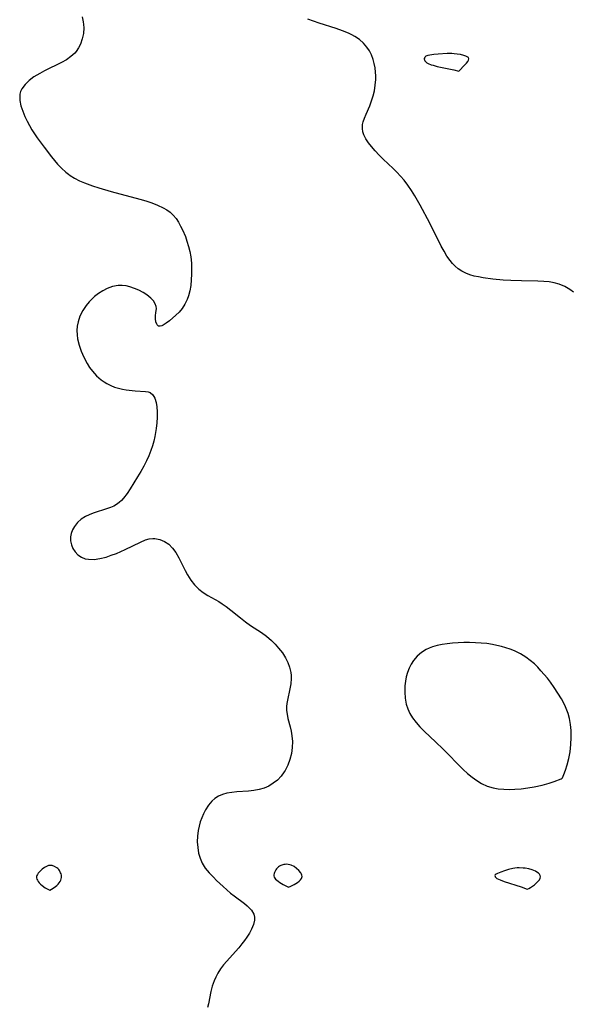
# Model space of a CAD drawing. Header units: metres. Extents: x 1073367 to 1082519, y 1569854 to 1574957.
# Tile 326 of 656: x 1076770 to 1076932, y 1572816 to 1573105. Entities that reach past the tile are written whole.
import ezdxf

# ---------------------------------------------------------------- set-up
doc = ezdxf.new("R2010")
doc.units = ezdxf.units.M
doc.layers.add('CGG_CurvaNivelLidar_v1', color=253, linetype='Continuous', lineweight=30)

msp = doc.modelspace()

# ---------------------------------------------------------------- linework, layer by layer
at = {"layer": 'CGG_CurvaNivelLidar_v1'}
for p, q in [((1076788.0289, 1573105.5567, 69), (1076788.3141, 1573104.1367, 69)), ((1076855.8285, 1573104.3074, 69), (1076854.2067, 1573104.9151, 69)), ((1076857.4836, 1573103.7505, 69), (1076855.8285, 1573104.3074, 69)), ((1076788.3141, 1573104.1367, 69), (1076788.4193, 1573103.2698, 69)), ((1076788.4586, 1573102.3403, 69), (1076788.355, 1573100.6879, 69)), ((1076788.4193, 1573103.2698, 69), (1076788.4586, 1573102.3403, 69)), ((1076862.5111, 1573102.1565, 69), (1076857.4836, 1573103.7505, 69)), ((1076864.3535, 1573101.4959, 69), (1076862.5111, 1573102.1565, 69)), ((1076866.1292, 1573100.7523, 69), (1076864.3535, 1573101.4959, 69)), ((1076788.0446, 1573099.0795, 69), (1076787.5287, 1573097.5474, 69)), ((1076788.355, 1573100.6879, 69), (1076788.0446, 1573099.0795, 69)), ((1076867.0754, 1573100.2884, 69), (1076866.1292, 1573100.7523, 69)), ((1076867.9829, 1573099.7788, 69), (1076867.0754, 1573100.2884, 69)), ((1076869.304, 1573098.8793, 69), (1076867.9829, 1573099.7788, 69)), ((1076870.4939, 1573097.853, 69), (1076869.304, 1573098.8793, 69)), ((1076786.976, 1573096.4326, 69), (1076786.2763, 1573095.4087, 69)), ((1076787.5287, 1573097.5474, 69), (1076786.976, 1573096.4326, 69)), ((1076871.5272, 1573096.6981, 69), (1076870.4939, 1573097.853, 69)), ((1076872.2819, 1573095.5797, 69), (1076871.5272, 1573096.6981, 69)), ((1076872.8977, 1573094.3756, 69), (1076872.2819, 1573095.5797, 69)), ((1076783.3819, 1573093.0073, 69), (1076781.9191, 1573092.1836, 69)), ((1076784.7233, 1573093.9184, 69), (1076783.3819, 1573093.0073, 69)), ((1076785.8876, 1573094.9611, 69), (1076784.7233, 1573093.9184, 69)), ((1076786.2763, 1573095.4087, 69), (1076785.8876, 1573094.9611, 69)), ((1076873.3757, 1573093.1016, 69), (1076872.8977, 1573094.3756, 69)), ((1076873.6922, 1573091.8877, 69), (1076873.3757, 1573093.1016, 69)), ((1076888.362, 1573093.3646, 69), (1076888.3485, 1573093.1603, 69)), ((1076888.3485, 1573093.1603, 69), (1076888.3844, 1573092.9526, 69)), ((1076888.4832, 1573093.6677, 69), (1076888.362, 1573093.3646, 69)), ((1076888.3844, 1573092.9526, 69), (1076888.5326, 1573092.6432, 69)), ((1076888.6393, 1573093.8537, 69), (1076888.4832, 1573093.6677, 69)), ((1076888.5326, 1573092.6432, 69), (1076888.7808, 1573092.3561, 69)), ((1076888.8465, 1573094.0068, 69), (1076888.6393, 1573093.8537, 69)), ((1076889.1118, 1573094.1282, 69), (1076888.8465, 1573094.0068, 69)), ((1076889.419, 1573094.2216, 69), (1076889.1118, 1573094.1282, 69)), ((1076889.9351, 1573094.3337, 69), (1076889.419, 1573094.2216, 69)), ((1076891.1145, 1573094.5023, 69), (1076889.9351, 1573094.3337, 69)), ((1076892.4008, 1573094.6271, 69), (1076891.1145, 1573094.5023, 69)), ((1076895.0792, 1573094.7882, 69), (1076892.4008, 1573094.6271, 69)), ((1076896.4204, 1573094.7971, 69), (1076895.0792, 1573094.7882, 69)), ((1076897.0831, 1573094.7657, 69), (1076896.4204, 1573094.7971, 69)), ((1076898.0389, 1573094.6604, 69), (1076897.0831, 1573094.7657, 69)), ((1076898.9475, 1573094.5007, 69), (1076898.0389, 1573094.6604, 69)), ((1076899.9613, 1573094.2453, 69), (1076898.9475, 1573094.5007, 69)), ((1076900.4955, 1573094.0627, 69), (1076899.9613, 1573094.2453, 69)), ((1076900.9564, 1573093.8561, 69), (1076900.4955, 1573094.0627, 69)), ((1076901.3008, 1573093.6073, 69), (1076900.9564, 1573093.8561, 69)), ((1076901.0836, 1573092.4267, 69), (1076901.3428, 1573092.8704, 69)), ((1076901.436, 1573093.2585, 69), (1076901.3008, 1573093.6073, 69)), ((1076901.3428, 1573092.8704, 69), (1076901.436, 1573093.2585, 69)), ((1076777.0096, 1573089.7562, 69), (1076775.5715, 1573088.988, 69)), ((1076781.9191, 1573092.1836, 69), (1076777.0096, 1573089.7562, 69)), ((1076873.9098, 1573090.6386, 69), (1076873.6922, 1573091.8877, 69)), ((1076874.0449, 1573089.3657, 69), (1076873.9098, 1573090.6386, 69)), ((1076888.7808, 1573092.3561, 69), (1076889.0967, 1573092.1142, 69)), ((1076889.0967, 1573092.1142, 69), (1076889.4745, 1573091.9005, 69)), ((1076889.4745, 1573091.9005, 69), (1076890.3623, 1573091.5398, 69)), ((1076890.3623, 1573091.5398, 69), (1076890.9291, 1573091.364, 69)), ((1076890.9291, 1573091.364, 69), (1076892.1695, 1573091.0518, 69)), ((1076892.1695, 1573091.0518, 69), (1076896.978, 1573090.0344, 69)), ((1076896.978, 1573090.0344, 69), (1076898.5, 1573089.667, 69)), ((1076898.5, 1573089.667, 69), (1076900.2647, 1573091.4594, 69)), ((1076900.2647, 1573091.4594, 69), (1076900.7082, 1573091.949, 69)), ((1076900.7082, 1573091.949, 69), (1076901.0836, 1573092.4267, 69)), ((1076772.47, 1573086.8998, 69), (1076771.2705, 1573085.7384, 69)), ((1076773.8803, 1573087.9573, 69), (1076772.47, 1573086.8998, 69)), ((1076775.5715, 1573088.988, 69), (1076773.8803, 1573087.9573, 69)), ((1076873.9891, 1573085.5358, 69), (1076874.1044, 1573087.2174, 69)), ((1076874.1018, 1573088.2942, 69), (1076874.0449, 1573089.3657, 69)), ((1076874.1044, 1573087.2174, 69), (1076874.1018, 1573088.2942, 69)), ((1076770.3515, 1573084.4678, 69), (1076769.9681, 1573083.6366, 69)), ((1076771.2705, 1573085.7384, 69), (1076770.3515, 1573084.4678, 69)), ((1076873.7316, 1573083.8702, 69), (1076873.9891, 1573085.5358, 69)), ((1076769.7741, 1573082.9364, 69), (1076769.6864, 1573082.242, 69)), ((1076769.6864, 1573082.242, 69), (1076769.7328, 1573081.0143, 69)), ((1076769.9681, 1573083.6366, 69), (1076769.7741, 1573082.9364, 69)), ((1076872.9155, 1573080.9016, 69), (1076873.3729, 1573082.3649, 69)), ((1076873.3729, 1573082.3649, 69), (1076873.7316, 1573083.8702, 69)), ((1076769.7328, 1573081.0143, 69), (1076770.0445, 1573079.4975, 69)), ((1076770.0445, 1573079.4975, 69), (1076770.5626, 1573077.938, 69)), ((1076871.2798, 1573077.0625, 69), (1076872.3766, 1573079.494, 69)), ((1076872.3766, 1573079.494, 69), (1076872.9155, 1573080.9016, 69)), ((1076770.5626, 1573077.938, 69), (1076771.2282, 1573076.3486, 69)), ((1076771.2282, 1573076.3486, 69), (1076771.8683, 1573075.006, 69)), ((1076870.4135, 1573074.7438, 69), (1076870.7879, 1573075.8963, 69)), ((1076870.7879, 1573075.8963, 69), (1076871.2798, 1573077.0625, 69)), ((1076771.8683, 1573075.006, 69), (1076772.5784, 1573073.6637, 69)), ((1076772.5784, 1573073.6637, 69), (1076773.2723, 1573072.4735, 69)), ((1076773.2723, 1573072.4735, 69), (1076774.0139, 1573071.2959, 69)), ((1076870.211, 1573073.3654, 69), (1076870.2633, 1573073.9895, 69)), ((1076870.2209, 1573072.7958, 69), (1076870.211, 1573073.3654, 69)), ((1076870.3504, 1573071.9006, 69), (1076870.2209, 1573072.7958, 69)), ((1076870.2633, 1573073.9895, 69), (1076870.4135, 1573074.7438, 69)), ((1076774.0139, 1573071.2959, 69), (1076774.7953, 1573070.1328, 69)), ((1076774.7953, 1573070.1328, 69), (1076776.8224, 1573067.356, 69)), ((1076870.6142, 1573071.0226, 69), (1076870.3504, 1573071.9006, 69)), ((1076871.1906, 1573069.8326, 69), (1076870.6142, 1573071.0226, 69)), ((1076871.956, 1573068.6755, 69), (1076871.1906, 1573069.8326, 69)), ((1076776.8224, 1573067.356, 69), (1076779.0487, 1573064.4831, 69)), ((1076872.8551, 1573067.5328, 69), (1076871.956, 1573068.6755, 69)), ((1076873.9376, 1573066.2888, 69), (1076872.8551, 1573067.5328, 69)), ((1076779.0487, 1573064.4831, 69), (1076780.8156, 1573062.3736, 69)), ((1076875.1008, 1573065.0504, 69), (1076873.9376, 1573066.2888, 69)), ((1076876.329, 1573063.8276, 69), (1076875.1008, 1573065.0504, 69)), ((1076879.1974, 1573061.0989, 69), (1076876.329, 1573063.8276, 69)), ((1076780.8156, 1573062.3736, 69), (1076781.964, 1573061.1632, 69)), ((1076781.964, 1573061.1632, 69), (1076783.1745, 1573060.0498, 69)), ((1076880.2989, 1573059.9851, 69), (1076879.1974, 1573061.0989, 69)), ((1076783.1745, 1573060.0498, 69), (1076783.966, 1573059.4218, 69)), ((1076783.966, 1573059.4218, 69), (1076784.4587, 1573059.074, 69)), ((1076784.4587, 1573059.074, 69), (1076785.8063, 1573058.2482, 69)), ((1076785.8063, 1573058.2482, 69), (1076787.2318, 1573057.5205, 69)), ((1076881.3703, 1573058.8347, 69), (1076880.2989, 1573059.9851, 69)), ((1076882.4001, 1573057.6427, 69), (1076881.3703, 1573058.8347, 69)), ((1076787.2318, 1573057.5205, 69), (1076788.7193, 1573056.8769, 69)), ((1076788.7193, 1573056.8769, 69), (1076791.0792, 1573056.023, 69)), ((1076791.0792, 1573056.023, 69), (1076792.8781, 1573055.4445, 69)), ((1076792.8781, 1573055.4445, 69), (1076796.5415, 1573054.3729, 69)), ((1076883.5349, 1573056.1952, 69), (1076882.4001, 1573057.6427, 69)), ((1076884.5998, 1573054.6913, 69), (1076883.5349, 1573056.1952, 69)), ((1076796.5415, 1573054.3729, 69), (1076804.9273, 1573052.1315, 69)), ((1076885.5955, 1573053.1374, 69), (1076884.5998, 1573054.6913, 69)), ((1076887.1889, 1573050.348, 69), (1076885.5955, 1573053.1374, 69)), ((1076804.9273, 1573052.1315, 69), (1076806.6778, 1573051.6133, 69)), ((1076806.6778, 1573051.6133, 69), (1076808.4007, 1573051.0435, 69)), ((1076808.4007, 1573051.0435, 69), (1076810.1319, 1573050.3691, 69)), ((1076810.1319, 1573050.3691, 69), (1076811.758, 1573049.6059, 69)), ((1076811.758, 1573049.6059, 69), (1076812.8529, 1573048.983, 69)), ((1076889.9883, 1573045.0997, 69), (1076887.1889, 1573050.348, 69)), ((1076812.8529, 1573048.983, 69), (1076813.8513, 1573048.2624, 69)), ((1076813.8513, 1573048.2624, 69), (1076814.7479, 1573047.3962, 69)), ((1076814.7479, 1573047.3962, 69), (1076815.5458, 1573046.4108, 69)), ((1076815.5458, 1573046.4108, 69), (1076816.2688, 1573045.3324, 69)), ((1076816.2688, 1573045.3324, 69), (1076816.8996, 1573044.2433, 69)), ((1076816.8996, 1573044.2433, 69), (1076817.4746, 1573043.0977, 69)), ((1076893.3405, 1573038.3574, 69), (1076889.9883, 1573045.0997, 69)), ((1076817.4746, 1573043.0977, 69), (1076818.2754, 1573041.1537, 69)), ((1076818.2754, 1573041.1537, 69), (1076818.7519, 1573039.7665, 69)), ((1076818.7519, 1573039.7665, 69), (1076819.1939, 1573038.2838, 69)), ((1076819.1939, 1573038.2838, 69), (1076819.5658, 1573036.7747, 69)), ((1076894.141, 1573036.8634, 69), (1076893.3405, 1573038.3574, 69)), ((1076819.5658, 1573036.7747, 69), (1076819.847, 1573035.2426, 69)), ((1076819.847, 1573035.2426, 69), (1076820.0485, 1573033.3107, 69)), ((1076894.9874, 1573035.4318, 69), (1076894.141, 1573036.8634, 69)), ((1076895.9075, 1573034.0909, 69), (1076894.9874, 1573035.4318, 69)), ((1076820.0485, 1573033.3107, 69), (1076820.1123, 1573031.7649, 69)), ((1076896.6033, 1573033.2348, 69), (1076895.9075, 1573034.0909, 69)), ((1076897.3594, 1573032.4512, 69), (1076896.6033, 1573033.2348, 69)), ((1076898.3183, 1573031.6516, 69), (1076897.3594, 1573032.4512, 69)), ((1076820.1036, 1573030.1042, 69), (1076820.016, 1573028.4568, 69)), ((1076820.1123, 1573031.7649, 69), (1076820.1036, 1573030.1042, 69)), ((1076899.365, 1573030.9737, 69), (1076898.3183, 1573031.6516, 69)), ((1076900.5203, 1573030.4092, 69), (1076899.365, 1573030.9737, 69)), ((1076901.7456, 1573029.9556, 69), (1076900.5203, 1573030.4092, 69)), ((1076903.0264, 1573029.5905, 69), (1076901.7456, 1573029.9556, 69)), ((1076904.2553, 1573029.3142, 69), (1076903.0264, 1573029.5905, 69)), ((1076905.6311, 1573029.0655, 69), (1076904.2553, 1573029.3142, 69)), ((1076796.921, 1573026.5486, 69), (1076795.3065, 1573025.9393, 69)), ((1076798.577, 1573026.8513, 69), (1076796.921, 1573026.5486, 69)), ((1076799.7255, 1573026.8534, 69), (1076798.577, 1573026.8513, 69)), ((1076800.8724, 1573026.7075, 69), (1076799.7255, 1573026.8534, 69)), ((1076802.0074, 1573026.4401, 69), (1076800.8724, 1573026.7075, 69)), ((1076803.3674, 1573025.9791, 69), (1076802.0074, 1573026.4401, 69)), ((1076819.842, 1573026.8371, 69), (1076819.5675, 1573025.2615, 69)), ((1076820.016, 1573028.4568, 69), (1076819.842, 1573026.8371, 69)), ((1076908.4553, 1573028.6882, 69), (1076905.6311, 1573029.0655, 69)), ((1076911.4875, 1573028.4143, 69), (1076908.4553, 1573028.6882, 69)), ((1076913.7456, 1573028.288, 69), (1076911.4875, 1573028.4143, 69)), ((1076916.9011, 1573028.1848, 69), (1076913.7456, 1573028.288, 69)), ((1076921.6834, 1573028.0898, 69), (1076916.9011, 1573028.1848, 69)), ((1076923.4392, 1573028.0038, 69), (1076921.6834, 1573028.0898, 69)), ((1076924.9838, 1573027.856, 69), (1076923.4392, 1573028.0038, 69)), ((1076926.4823, 1573027.6103, 69), (1076924.9838, 1573027.856, 69)), ((1076927.9198, 1573027.232, 69), (1076926.4823, 1573027.6103, 69)), ((1076929.5401, 1573026.5632, 69), (1076927.9198, 1573027.232, 69)), ((1076931.0277, 1573025.6667, 69), (1076929.5401, 1573026.5632, 69)), ((1076791.6613, 1573023.5395, 69), (1076790.8261, 1573022.7991, 69)), ((1076792.8267, 1573024.4506, 69), (1076791.6613, 1573023.5395, 69)), ((1076794.0434, 1573025.2601, 69), (1076792.8267, 1573024.4506, 69)), ((1076795.3065, 1573025.9393, 69), (1076794.0434, 1573025.2601, 69)), ((1076804.673, 1573025.4051, 69), (1076803.3674, 1573025.9791, 69)), ((1076805.9008, 1573024.7475, 69), (1076804.673, 1573025.4051, 69)), ((1076807.0221, 1573024.0295, 69), (1076805.9008, 1573024.7475, 69)), ((1076807.5803, 1573023.6161, 69), (1076807.0221, 1573024.0295, 69)), ((1076808.1914, 1573023.092, 69), (1076807.5803, 1573023.6161, 69)), ((1076819.1854, 1573023.7894, 69), (1076818.8196, 1573022.7487, 69)), ((1076819.5675, 1573025.2615, 69), (1076819.1854, 1573023.7894, 69)), ((1076932.094, 1573024.8078, 69), (1076931.0277, 1573025.6667, 69)), ((1076789.1415, 1573020.9323, 69), (1076788.1591, 1573019.4384, 69)), ((1076790.0392, 1573022.007, 69), (1076789.1415, 1573020.9323, 69)), ((1076790.8261, 1573022.7991, 69), (1076790.0392, 1573022.007, 69)), ((1076808.9313, 1573022.2769, 69), (1076808.1914, 1573023.092, 69)), ((1076809.4571, 1573021.4566, 69), (1076808.9313, 1573022.2769, 69)), ((1076809.7435, 1573020.6844, 69), (1076809.4571, 1573021.4566, 69)), ((1076809.7886, 1573020.066, 69), (1076809.7435, 1573020.6844, 69)), ((1076818.1432, 1573021.3041, 69), (1076817.309, 1573020.0199, 69)), ((1076818.8196, 1573022.7487, 69), (1076818.1432, 1573021.3041, 69)), ((1076787.3746, 1573017.8387, 69), (1076786.8137, 1573016.1581, 69)), ((1076788.1591, 1573019.4384, 69), (1076787.3746, 1573017.8387, 69)), ((1076809.5033, 1573017.9684, 69), (1076809.5921, 1573018.8341, 69)), ((1076809.506, 1573017.0547, 69), (1076809.5033, 1573017.9684, 69)), ((1076809.5921, 1573018.8341, 69), (1076809.7886, 1573020.066, 69)), ((1076815.5027, 1573018.1586, 69), (1076813.5796, 1573016.4935, 69)), ((1076816.4391, 1573019.034, 69), (1076815.5027, 1573018.1586, 69)), ((1076817.309, 1573020.0199, 69), (1076816.4391, 1573019.034, 69)), ((1076786.5657, 1573014.8833, 69), (1076786.465, 1573013.5872, 69)), ((1076786.8137, 1573016.1581, 69), (1076786.5657, 1573014.8833, 69)), ((1076809.6237, 1573016.1863, 69), (1076809.506, 1573017.0547, 69)), ((1076809.8853, 1573015.4622, 69), (1076809.6237, 1573016.1863, 69)), ((1076809.9968, 1573015.289, 69), (1076809.8853, 1573015.4622, 69)), ((1076810.4411, 1573014.9324, 69), (1076809.9968, 1573015.289, 69)), ((1076810.929, 1573014.8774, 69), (1076810.4411, 1573014.9324, 69)), ((1076811.3514, 1573014.9747, 69), (1076810.929, 1573014.8774, 69)), ((1076811.8063, 1573015.1765, 69), (1076811.3514, 1573014.9747, 69)), ((1076812.6615, 1573015.7418, 69), (1076811.8063, 1573015.1765, 69)), ((1076813.5796, 1573016.4935, 69), (1076812.6615, 1573015.7418, 69)), ((1076786.465, 1573013.5872, 69), (1076786.508, 1573012.3587, 69)), ((1076786.508, 1573012.3587, 69), (1076786.6717, 1573011.1295, 69)), ((1076786.6717, 1573011.1295, 69), (1076787.1022, 1573009.3274, 69)), ((1076787.1022, 1573009.3274, 69), (1076787.7134, 1573007.5535, 69)), ((1076787.7134, 1573007.5535, 69), (1076788.4688, 1573005.8234, 69)), ((1076788.4688, 1573005.8234, 69), (1076789.4731, 1573003.9479, 69)), ((1076789.4731, 1573003.9479, 69), (1076790.2097, 1573002.8077, 69)), ((1076790.2097, 1573002.8077, 69), (1076791.0164, 1573001.7277, 69)), ((1076791.0164, 1573001.7277, 69), (1076792.2392, 1573000.3507, 69)), ((1076792.2392, 1573000.3507, 69), (1076793.5966, 1572999.1506, 69)), ((1076793.5966, 1572999.1506, 69), (1076794.4177, 1572998.5765, 69)), ((1076794.4177, 1572998.5765, 69), (1076795.2772, 1572998.0672, 69)), ((1076795.2772, 1572998.0672, 69), (1076796.3896, 1572997.5147, 69)), ((1076796.3896, 1572997.5147, 69), (1076797.5345, 1572997.0559, 69)), ((1076797.5345, 1572997.0559, 69), (1076798.7011, 1572996.6975, 69)), ((1076798.7011, 1572996.6975, 69), (1076799.8327, 1572996.4493, 69)), ((1076799.8327, 1572996.4493, 69), (1076800.9622, 1572996.2661, 69)), ((1076800.9622, 1572996.2661, 69), (1076803.5165, 1572995.9619, 69)), ((1076803.5165, 1572995.9619, 69), (1076806.599, 1572995.7508, 69)), ((1076806.599, 1572995.7508, 69), (1076807.333, 1572995.6525, 69)), ((1076807.333, 1572995.6525, 69), (1076807.9777, 1572995.4206, 69)), ((1076807.9777, 1572995.4206, 69), (1076808.7453, 1572994.7561, 69)), ((1076808.7453, 1572994.7561, 69), (1076809.324, 1572993.7457, 69)), ((1076809.324, 1572993.7457, 69), (1076809.6925, 1572992.4898, 69)), ((1076809.6925, 1572992.4898, 69), (1076809.8845, 1572991.2615, 69)), ((1076809.8845, 1572991.2615, 69), (1076809.9864, 1572989.7892, 69)), ((1076809.9864, 1572989.7892, 69), (1076809.9899, 1572988.2231, 69)), ((1076809.9056, 1572986.5932, 69), (1076809.736, 1572984.9238, 69)), ((1076809.9899, 1572988.2231, 69), (1076809.9056, 1572986.5932, 69)), ((1076809.5557, 1572983.6997, 69), (1076809.3446, 1572982.593, 69)), ((1076809.736, 1572984.9238, 69), (1076809.5557, 1572983.6997, 69)), ((1076809.0156, 1572981.2067, 69), (1076808.6191, 1572979.8295, 69)), ((1076809.3446, 1572982.593, 69), (1076809.0156, 1572981.2067, 69)), ((1076808.1564, 1572978.4683, 69), (1076807.5354, 1572976.9083, 69)), ((1076808.6191, 1572979.8295, 69), (1076808.1564, 1572978.4683, 69)), ((1076806.8437, 1572975.3803, 69), (1076806.0766, 1572973.857, 69)), ((1076807.5354, 1572976.9083, 69), (1076806.8437, 1572975.3803, 69)), ((1076805.188, 1572972.2848, 69), (1076804.2609, 1572970.755, 69)), ((1076806.0766, 1572973.857, 69), (1076805.188, 1572972.2848, 69)), ((1076804.2609, 1572970.755, 69), (1076802.1088, 1572967.231, 69)), ((1076801.1655, 1572965.7995, 69), (1076800.1681, 1572964.4873, 69)), ((1076802.1088, 1572967.231, 69), (1076801.1655, 1572965.7995, 69)), ((1076798.861, 1572963.1665, 69), (1076798.0905, 1572962.6168, 69)), ((1076799.5406, 1572963.7897, 69), (1076798.861, 1572963.1665, 69)), ((1076800.1681, 1572964.4873, 69), (1076799.5406, 1572963.7897, 69)), ((1076791.2426, 1572960.0414, 69), (1076790.097, 1572959.6032, 69)), ((1076795.4215, 1572961.4087, 69), (1076791.2426, 1572960.0414, 69)), ((1076796.358, 1572961.7561, 69), (1076795.4215, 1572961.4087, 69)), ((1076797.2536, 1572962.1517, 69), (1076796.358, 1572961.7561, 69)), ((1076798.0905, 1572962.6168, 69), (1076797.2536, 1572962.1517, 69)), ((1076786.6404, 1572957.2957, 69), (1076785.7426, 1572956.1759, 69)), ((1076787.7425, 1572958.2734, 69), (1076786.6404, 1572957.2957, 69)), ((1076789.0091, 1572959.0877, 69), (1076787.7425, 1572958.2734, 69)), ((1076790.097, 1572959.6032, 69), (1076789.0091, 1572959.0877, 69)), ((1076784.8302, 1572954.1563, 69), (1076784.634, 1572953.0897, 69)), ((1076785.203, 1572955.1934, 69), (1076784.8302, 1572954.1563, 69)), ((1076785.7426, 1572956.1759, 69), (1076785.203, 1572955.1934, 69)), ((1076784.634, 1572953.0897, 69), (1076784.6339, 1572951.9223, 69)), ((1076784.6339, 1572951.9223, 69), (1076784.847, 1572950.7857, 69)), ((1076800.6062, 1572949.3871, 69), (1076805.0869, 1572951.589, 69)), ((1076805.0869, 1572951.589, 69), (1076806.6201, 1572952.221, 69)), ((1076806.6201, 1572952.221, 69), (1076807.6701, 1572952.5156, 69)), ((1076807.6701, 1572952.5156, 69), (1076808.7437, 1572952.6334, 69)), ((1076808.7437, 1572952.6334, 69), (1076809.372, 1572952.6179, 69)), ((1076809.372, 1572952.6179, 69), (1076810.8104, 1572952.3659, 69)), ((1076810.8104, 1572952.3659, 69), (1076812.18, 1572951.8179, 69)), ((1076812.18, 1572951.8179, 69), (1076813.4372, 1572950.9678, 69)), ((1076784.847, 1572950.7857, 69), (1076785.2666, 1572949.7187, 69)), ((1076785.2666, 1572949.7187, 69), (1076785.9229, 1572948.7159, 69)), ((1076785.9229, 1572948.7159, 69), (1076786.7676, 1572947.8602, 69)), ((1076798.0658, 1572948.2925, 69), (1076800.6062, 1572949.3871, 69)), ((1076813.4372, 1572950.9678, 69), (1076814.542, 1572949.8552, 69)), ((1076814.542, 1572949.8552, 69), (1076815.4876, 1572948.5118, 69)), ((1076815.4876, 1572948.5118, 69), (1076816.3224, 1572947.0162, 69)), ((1076786.7676, 1572947.8602, 69), (1076787.7689, 1572947.1834, 69)), ((1076787.7689, 1572947.1834, 69), (1076788.9054, 1572946.7275, 69)), ((1076788.9054, 1572946.7275, 69), (1076789.8828, 1572946.5485, 69)), ((1076789.8828, 1572946.5485, 69), (1076791.5116, 1572946.5397, 69)), ((1076791.5116, 1572946.5397, 69), (1076793.2335, 1572946.7861, 69)), ((1076793.2335, 1572946.7861, 69), (1076795.0083, 1572947.2262, 69)), ((1076795.0083, 1572947.2262, 69), (1076796.5372, 1572947.7189, 69)), ((1076796.5372, 1572947.7189, 69), (1076798.0658, 1572948.2925, 69)), ((1076816.3224, 1572947.0162, 69), (1076818.2134, 1572943.3003, 69)), ((1076818.2134, 1572943.3003, 69), (1076818.937, 1572942.0102, 69)), ((1076818.937, 1572942.0102, 69), (1076819.9047, 1572940.4747, 69)), ((1076819.9047, 1572940.4747, 69), (1076820.9762, 1572939.0565, 69)), ((1076820.9762, 1572939.0565, 69), (1076822.1897, 1572937.8118, 69)), ((1076822.1897, 1572937.8118, 69), (1076823.4817, 1572936.8363, 69)), ((1076823.4817, 1572936.8363, 69), (1076824.8826, 1572935.9829, 69)), ((1076824.8826, 1572935.9829, 69), (1076828.1305, 1572934.1344, 69)), ((1076828.1305, 1572934.1344, 69), (1076829.0899, 1572933.5306, 69)), ((1076829.0899, 1572933.5306, 69), (1076830.2288, 1572932.7294, 69)), ((1076830.2288, 1572932.7294, 69), (1076831.6288, 1572931.6429, 69)), ((1076831.6288, 1572931.6429, 69), (1076834.4302, 1572929.3759, 69)), ((1076834.4302, 1572929.3759, 69), (1076835.8963, 1572928.2625, 69)), ((1076835.8963, 1572928.2625, 69), (1076837.3957, 1572927.1907, 69)), ((1076837.3957, 1572927.1907, 69), (1076840.5677, 1572925.0684, 69)), ((1076840.5677, 1572925.0684, 69), (1076842.0727, 1572923.975, 69)), ((1076842.0727, 1572923.975, 69), (1076843.4938, 1572922.7839, 69)), ((1076843.4938, 1572922.7839, 69), (1076844.6031, 1572921.6967, 69)), ((1076844.6031, 1572921.6967, 69), (1076845.6312, 1572920.5454, 69)), ((1076845.6312, 1572920.5454, 69), (1076846.7255, 1572919.1346, 69)), ((1076888.9382, 1572920.1325, 69.5), (1076887.5151, 1572919.2528, 69.5)), ((1076889.8101, 1572920.5331, 69.5), (1076888.9382, 1572920.1325, 69.5)), ((1076890.7219, 1572920.8705, 69.5), (1076889.8101, 1572920.5331, 69.5)), ((1076892.1311, 1572921.275, 69.5), (1076890.7219, 1572920.8705, 69.5)), ((1076893.5953, 1572921.5854, 69.5), (1076892.1311, 1572921.275, 69.5)), ((1076895.1, 1572921.818, 69.5), (1076893.5953, 1572921.5854, 69.5)), ((1076896.6342, 1572921.9836, 69.5), (1076895.1, 1572921.818, 69.5)), ((1076898.2874, 1572922.0942, 69.5), (1076896.6342, 1572921.9836, 69.5)), ((1076899.9746, 1572922.1469, 69.5), (1076898.2874, 1572922.0942, 69.5)), ((1076901.6551, 1572922.1474, 69.5), (1076899.9746, 1572922.1469, 69.5)), ((1076903.3361, 1572922.0975, 69.5), (1076901.6551, 1572922.1474, 69.5)), ((1076905.0116, 1572921.9932, 69.5), (1076903.3361, 1572922.0975, 69.5)), ((1076906.6758, 1572921.8255, 69.5), (1076905.0116, 1572921.9932, 69.5)), ((1076908.3116, 1572921.5824, 69.5), (1076906.6758, 1572921.8255, 69.5)), ((1076909.6669, 1572921.3106, 69.5), (1076908.3116, 1572921.5824, 69.5)), ((1076911.0035, 1572920.9826, 69.5), (1076909.6669, 1572921.3106, 69.5)), ((1076912.3049, 1572920.6077, 69.5), (1076911.0035, 1572920.9826, 69.5)), ((1076913.5803, 1572920.1768, 69.5), (1076912.3049, 1572920.6077, 69.5)), ((1076914.8223, 1572919.6789, 69.5), (1076913.5803, 1572920.1768, 69.5)), ((1076916.5305, 1572918.8332, 69.5), (1076914.8223, 1572919.6789, 69.5)), ((1076846.7255, 1572919.1346, 69), (1076847.6722, 1572917.6553, 69)), ((1076847.6722, 1572917.6553, 69), (1076848.344, 1572916.3084, 69)), ((1076885.1678, 1572916.9162, 69.5), (1076884.4577, 1572915.8046, 69.5)), ((1076886.2508, 1572918.1737, 69.5), (1076885.1678, 1572916.9162, 69.5)), ((1076887.5151, 1572919.2528, 69.5), (1076886.2508, 1572918.1737, 69.5)), ((1076918.1501, 1572917.845, 69.5), (1076916.5305, 1572918.8332, 69.5)), ((1076919.4324, 1572916.9151, 69.5), (1076918.1501, 1572917.845, 69.5)), ((1076920.6338, 1572915.8918, 69.5), (1076919.4324, 1572916.9151, 69.5)), ((1076848.344, 1572916.3084, 69), (1076848.8546, 1572914.9179, 69)), ((1076848.8546, 1572914.9179, 69), (1076849.199, 1572913.3777, 69)), ((1076883.8727, 1572914.6086, 69.5), (1076883.4077, 1572913.3466, 69.5)), ((1076884.4577, 1572915.8046, 69.5), (1076883.8727, 1572914.6086, 69.5)), ((1076921.6265, 1572914.9059, 69.5), (1076920.6338, 1572915.8918, 69.5)), ((1076922.5752, 1572913.8679, 69.5), (1076921.6265, 1572914.9059, 69.5)), ((1076924.4467, 1572911.6643, 69.5), (1076922.5752, 1572913.8679, 69.5)), ((1076849.2995, 1572911.6087, 69), (1076849.187, 1572910.0857, 69)), ((1076849.199, 1572913.3777, 69), (1076849.2851, 1572912.4959, 69)), ((1076849.2851, 1572912.4959, 69), (1076849.2995, 1572911.6087, 69)), ((1076883.0712, 1572912.0852, 69.5), (1076882.8319, 1572910.7913, 69.5)), ((1076883.4077, 1572913.3466, 69.5), (1076883.0712, 1572912.0852, 69.5)), ((1076925.3424, 1572910.5204, 69.5), (1076924.4467, 1572911.6643, 69.5)), ((1076848.9506, 1572908.5727, 69), (1076848.2371, 1572905.2555, 69)), ((1076849.187, 1572910.0857, 69), (1076848.9506, 1572908.5727, 69)), ((1076882.6224, 1572908.5328, 69.5), (1076882.6119, 1572907.5869, 69.5)), ((1076882.6798, 1572909.4782, 69.5), (1076882.6224, 1572908.5328, 69.5)), ((1076882.8319, 1572910.7913, 69.5), (1076882.6798, 1572909.4782, 69.5)), ((1076926.4818, 1572908.9427, 69.5), (1076925.3424, 1572910.5204, 69.5)), ((1076927.5526, 1572907.3268, 69.5), (1076926.4818, 1572908.9427, 69.5)), ((1076848.2371, 1572905.2555, 69), (1076848.0678, 1572904.3133, 69)), ((1076882.6119, 1572907.5869, 69.5), (1076882.736, 1572905.8285, 69.5)), ((1076882.736, 1572905.8285, 69.5), (1076883.0703, 1572904.1068, 69.5)), ((1076928.5521, 1572905.6871, 69.5), (1076927.5526, 1572907.3268, 69.5)), ((1076929.1842, 1572904.5501, 69.5), (1076928.5521, 1572905.6871, 69.5)), ((1076847.9655, 1572903.3745, 69), (1076847.9637, 1572902.2449, 69)), ((1076847.9637, 1572902.2449, 69), (1076848.0907, 1572901.1224, 69)), ((1076848.0678, 1572904.3133, 69), (1076847.9655, 1572903.3745, 69)), ((1076883.0703, 1572904.1068, 69.5), (1076883.5328, 1572902.7099, 69.5)), ((1076883.5328, 1572902.7099, 69.5), (1076884.1498, 1572901.3652, 69.5)), ((1076929.7857, 1572903.284, 69.5), (1076929.1842, 1572904.5501, 69.5)), ((1076930.1724, 1572902.308, 69.5), (1076929.7857, 1572903.284, 69.5)), ((1076930.5118, 1572901.3099, 69.5), (1076930.1724, 1572902.308, 69.5)), ((1076848.0907, 1572901.1224, 69), (1076848.3532, 1572899.9138, 69)), ((1076848.3532, 1572899.9138, 69), (1076849.0068, 1572897.4318, 69)), ((1076884.1498, 1572901.3652, 69.5), (1076884.9085, 1572900.0815, 69.5)), ((1076884.9085, 1572900.0815, 69.5), (1076885.9208, 1572898.7139, 69.5)), ((1076930.9191, 1572899.8403, 69.5), (1076930.5118, 1572901.3099, 69.5)), ((1076931.2183, 1572898.1731, 69.5), (1076930.9191, 1572899.8403, 69.5)), ((1076849.0068, 1572897.4318, 69), (1076849.2981, 1572896.1337, 69)), ((1076885.9208, 1572898.7139, 69.5), (1076887.0616, 1572897.418, 69.5)), ((1076887.0616, 1572897.418, 69.5), (1076888.2946, 1572896.1771, 69.5)), ((1076931.3937, 1572896.3396, 69.5), (1076931.2183, 1572898.1731, 69.5)), ((1076849.2981, 1572896.1337, 69), (1076849.5275, 1572894.8097, 69)), ((1076849.5275, 1572894.8097, 69), (1076849.6776, 1572893.1264, 69)), ((1076888.2946, 1572896.1771, 69.5), (1076891.7304, 1572892.997, 69.5)), ((1076931.3346, 1572892.233, 69.5), (1076931.4351, 1572894.3088, 69.5)), ((1076931.4351, 1572894.3088, 69.5), (1076931.3937, 1572896.3396, 69.5)), ((1076849.6131, 1572891.3568, 69), (1076849.3591, 1572889.6197, 69)), ((1076849.6776, 1572893.1264, 69), (1076849.6131, 1572891.3568, 69)), ((1076891.7304, 1572892.997, 69.5), (1076893.7855, 1572891.0215, 69.5)), ((1076893.7855, 1572891.0215, 69.5), (1076899.7901, 1572884.9806, 69.5)), ((1076931.0936, 1572890.1247, 69.5), (1076931.3346, 1572892.233, 69.5)), ((1076848.9373, 1572887.9078, 69), (1076848.3484, 1572886.2525, 69)), ((1076849.3591, 1572889.6197, 69), (1076848.9373, 1572887.9078, 69)), ((1076930.282, 1572886.287, 69.5), (1076930.7333, 1572888.1204, 69.5)), ((1076930.7333, 1572888.1204, 69.5), (1076931.0936, 1572890.1247, 69.5)), ((1076848.3484, 1572886.2525, 69), (1076847.5779, 1572884.6909, 69)), ((1076899.7901, 1572884.9806, 69.5), (1076901.0553, 1572883.793, 69.5)), ((1076929.7918, 1572884.7053, 69.5), (1076930.282, 1572886.287, 69.5)), ((1076846.3579, 1572882.97, 69), (1076845.2828, 1572881.8597, 69)), ((1076847.2818, 1572884.2072, 69), (1076846.3579, 1572882.97, 69)), ((1076847.5779, 1572884.6909, 69), (1076847.2818, 1572884.2072, 69)), ((1076901.0553, 1572883.793, 69.5), (1076902.3671, 1572882.6827, 69.5)), ((1076902.3671, 1572882.6827, 69.5), (1076903.7351, 1572881.6815, 69.5)), ((1076926.4119, 1572881.3848, 69.5), (1076928.5, 1572882.181, 69.5)), ((1076928.5, 1572882.181, 69.5), (1076928.6284, 1572882.1956, 69.5)), ((1076928.6284, 1572882.1956, 69.5), (1076928.8725, 1572882.5251, 69.5)), ((1076928.8725, 1572882.5251, 69.5), (1076929.3161, 1572883.4457, 69.5)), ((1076929.3161, 1572883.4457, 69.5), (1076929.7918, 1572884.7053, 69.5)), ((1076841.3543, 1572879.4829, 69), (1076839.8797, 1572879.0403, 69)), ((1076842.7485, 1572880.0856, 69), (1076841.3543, 1572879.4829, 69)), ((1076844.0762, 1572880.8905, 69), (1076842.7485, 1572880.0856, 69)), ((1076845.2828, 1572881.8597, 69), (1076844.0762, 1572880.8905, 69)), ((1076903.7351, 1572881.6815, 69.5), (1076905.1735, 1572880.8249, 69.5)), ((1076905.1735, 1572880.8249, 69.5), (1076906.8326, 1572880.0957, 69.5)), ((1076906.8326, 1572880.0957, 69.5), (1076908.574, 1572879.5666, 69.5)), ((1076908.574, 1572879.5666, 69.5), (1076910.0105, 1572879.2887, 69.5)), ((1076910.0105, 1572879.2887, 69.5), (1076911.6495, 1572879.1398, 69.5)), ((1076911.6495, 1572879.1398, 69.5), (1076913.452, 1572879.1127, 69.5)), ((1076913.452, 1572879.1127, 69.5), (1076914.9043, 1572879.1671, 69.5)), ((1076914.9043, 1572879.1671, 69.5), (1076916.7904, 1572879.3161, 69.5)), ((1076916.7904, 1572879.3161, 69.5), (1076918.6869, 1572879.5458, 69.5)), ((1076918.6869, 1572879.5458, 69.5), (1076920.5441, 1572879.8478, 69.5)), ((1076920.5441, 1572879.8478, 69.5), (1076922.8965, 1572880.3477, 69.5)), ((1076922.8965, 1572880.3477, 69.5), (1076924.9717, 1572880.9116, 69.5)), ((1076924.9717, 1572880.9116, 69.5), (1076926.4119, 1572881.3848, 69.5)), ((1076826.9499, 1572876.4784, 69), (1076826.0191, 1572875.6819, 69)), ((1076827.9949, 1572877.1289, 69), (1076826.9499, 1572876.4784, 69)), ((1076829.1367, 1572877.6265, 69), (1076827.9949, 1572877.1289, 69)), ((1076830.4805, 1572877.9941, 69), (1076829.1367, 1572877.6265, 69)), ((1076831.8973, 1572878.2199, 69), (1076830.4805, 1572877.9941, 69)), ((1076833.3631, 1572878.3547, 69), (1076831.8973, 1572878.2199, 69)), ((1076836.8277, 1572878.5692, 69), (1076833.3631, 1572878.3547, 69)), ((1076838.3511, 1572878.741, 69), (1076836.8277, 1572878.5692, 69)), ((1076839.8797, 1572879.0403, 69), (1076838.3511, 1572878.741, 69)), ((1076825.0173, 1572874.4756, 69), (1076824.1671, 1572873.1034, 69)), ((1076826.0191, 1572875.6819, 69), (1076825.0173, 1572874.4756, 69)), ((1076823.0866, 1572870.8191, 69), (1076822.6565, 1572869.6058, 69)), ((1076823.5947, 1572871.9875, 69), (1076823.0866, 1572870.8191, 69)), ((1076824.1671, 1572873.1034, 69), (1076823.5947, 1572871.9875, 69)), ((1076822.3113, 1572868.3344, 69), (1076822.0516, 1572867.0372, 69)), ((1076822.6565, 1572869.6058, 69), (1076822.3113, 1572868.3344, 69)), ((1076821.8392, 1572865.3871, 69), (1076821.7779, 1572863.7366, 69)), ((1076822.0516, 1572867.0372, 69), (1076821.8392, 1572865.3871, 69)), ((1076821.7779, 1572863.7366, 69), (1076821.897, 1572862.072, 69)), ((1076821.897, 1572862.072, 69), (1076822.1747, 1572860.446, 69)), ((1076822.1747, 1572860.446, 69), (1076822.5875, 1572858.9084, 69)), ((1076822.5875, 1572858.9084, 69), (1076823.1884, 1572857.4587, 69)), ((1076777.0113, 1572856.2428, 69), (1076776.2981, 1572855.7454, 69)), ((1076777.7661, 1572856.6233, 69), (1076777.0113, 1572856.2428, 69)), ((1076778.1528, 1572856.75, 69), (1076777.7661, 1572856.6233, 69)), ((1076778.5438, 1572856.8161, 69), (1076778.1528, 1572856.75, 69)), ((1076778.8984, 1572856.8128, 69), (1076778.5438, 1572856.8161, 69)), ((1076779.2524, 1572856.7573, 69), (1076778.8984, 1572856.8128, 69)), ((1076779.9442, 1572856.5248, 69), (1076779.2524, 1572856.7573, 69)), ((1076780.5836, 1572856.1583, 69), (1076779.9442, 1572856.5248, 69)), ((1076780.8678, 1572855.925, 69), (1076780.5836, 1572856.1583, 69)), ((1076823.1884, 1572857.4587, 69), (1076824.1056, 1572856.0076, 69)), ((1076824.1056, 1572856.0076, 69), (1076825.233, 1572854.6499, 69)), ((1076845.2719, 1572856.1224, 69.5), (1076845.0027, 1572855.8189, 69.5)), ((1076845.5764, 1572856.3896, 69.5), (1076845.2719, 1572856.1224, 69.5)), ((1076845.9319, 1572856.6187, 69.5), (1076845.5764, 1572856.3896, 69.5)), ((1076846.3187, 1572856.8037, 69.5), (1076845.9319, 1572856.6187, 69.5)), ((1076847.1487, 1572857.0605, 69.5), (1076846.3187, 1572856.8037, 69.5)), ((1076847.5781, 1572857.1324, 69.5), (1076847.1487, 1572857.0605, 69.5)), ((1076848.0098, 1572857.1602, 69.5), (1076847.5781, 1572857.1324, 69.5)), ((1076848.4389, 1572857.1345, 69.5), (1076848.0098, 1572857.1602, 69.5)), ((1076848.8787, 1572857.0417, 69.5), (1076848.4389, 1572857.1345, 69.5)), ((1076849.3103, 1572856.8931, 69.5), (1076848.8787, 1572857.0417, 69.5)), ((1076850.1431, 1572856.476, 69.5), (1076849.3103, 1572856.8931, 69.5)), ((1076850.9141, 1572855.9386, 69.5), (1076850.1431, 1572856.476, 69.5)), ((1076914.9316, 1572856.0245, 69.5), (1076914.3054, 1572855.9055, 69.5)), ((1076915.562, 1572856.1014, 69.5), (1076914.9316, 1572856.0245, 69.5)), ((1076916.1547, 1572856.126, 69.5), (1076915.562, 1572856.1014, 69.5)), ((1076917.3417, 1572856.0647, 69.5), (1076916.1547, 1572856.126, 69.5)), ((1076917.9316, 1572855.9923, 69.5), (1076917.3417, 1572856.0647, 69.5)), ((1076919.0229, 1572855.7959, 69.5), (1076917.9316, 1572855.9923, 69.5)), ((1076774.7432, 1572853.8732, 69), (1076774.6561, 1572853.5326, 69)), ((1076774.6561, 1572853.5326, 69), (1076774.6617, 1572853.1803, 69)), ((1076774.6617, 1572853.1803, 69), (1076774.7476, 1572852.824, 69)), ((1076774.9044, 1572854.2073, 69), (1076774.7432, 1572853.8732, 69)), ((1076775.1198, 1572854.5348, 69), (1076774.9044, 1572854.2073, 69)), ((1076775.66, 1572855.1656, 69), (1076775.1198, 1572854.5348, 69)), ((1076776.2981, 1572855.7454, 69), (1076775.66, 1572855.1656, 69)), ((1076781.122, 1572855.6523, 69), (1076780.8678, 1572855.925, 69)), ((1076781.344, 1572855.35, 69), (1076781.122, 1572855.6523, 69)), ((1076781.6974, 1572854.6858, 69), (1076781.344, 1572855.35, 69)), ((1076781.8251, 1572854.3347, 69), (1076781.6974, 1572854.6858, 69)), ((1076781.9127, 1572853.9764, 69), (1076781.8251, 1572854.3347, 69)), ((1076781.8584, 1572852.8924, 69), (1076781.9298, 1572853.2528, 69)), ((1076781.9505, 1572853.6141, 69), (1076781.9127, 1572853.9764, 69)), ((1076781.9298, 1572853.2528, 69), (1076781.9505, 1572853.6141, 69)), ((1076825.233, 1572854.6499, 69), (1076826.4868, 1572853.3416, 69)), ((1076826.4868, 1572853.3416, 69), (1076827.4365, 1572852.4082, 69)), ((1076844.2744, 1572854.4333, 69.5), (1076844.2096, 1572854.0812, 69.5)), ((1076844.2096, 1572854.0812, 69.5), (1076844.22, 1572853.7404, 69.5)), ((1076844.22, 1572853.7404, 69.5), (1076844.3175, 1572853.4256, 69.5)), ((1076844.3962, 1572854.79, 69.5), (1076844.2744, 1572854.4333, 69.5)), ((1076844.3175, 1572853.4256, 69.5), (1076844.4886, 1572853.1255, 69.5)), ((1076844.7662, 1572855.4899, 69.5), (1076844.3962, 1572854.79, 69.5)), ((1076844.4886, 1572853.1255, 69.5), (1076844.7459, 1572852.8194, 69.5)), ((1076845.0027, 1572855.8189, 69.5), (1076844.7662, 1572855.4899, 69.5)), ((1076851.5659, 1572855.3197, 69.5), (1076850.9141, 1572855.9386, 69.5)), ((1076852.0972, 1572854.6472, 69.5), (1076851.5659, 1572855.3197, 69.5)), ((1076852.2989, 1572854.3025, 69.5), (1076852.0972, 1572854.6472, 69.5)), ((1076852.2961, 1572852.9428, 69.5), (1076852.4409, 1572853.2766, 69.5)), ((1076852.4383, 1572853.957, 69.5), (1076852.2989, 1572854.3025, 69.5)), ((1076852.4924, 1572853.6138, 69.5), (1076852.4383, 1572853.957, 69.5)), ((1076852.4409, 1572853.2766, 69.5), (1076852.4924, 1572853.6138, 69.5)), ((1076909.1578, 1572854.0195, 69.5), (1076909.0745, 1572853.8534, 69.5)), ((1076909.0745, 1572853.8534, 69.5), (1076909.0902, 1572853.5897, 69.5)), ((1076909.0902, 1572853.5897, 69.5), (1076909.1621, 1572853.4523, 69.5)), ((1076909.4569, 1572854.2441, 69.5), (1076909.1578, 1572854.0195, 69.5)), ((1076909.1621, 1572853.4523, 69.5), (1076909.3157, 1572853.2797, 69.5)), ((1076909.3157, 1572853.2797, 69.5), (1076909.6576, 1572853.0293, 69.5)), ((1076909.8208, 1572854.4243, 69.5), (1076909.4569, 1572854.2441, 69.5)), ((1076910.7646, 1572854.8096, 69.5), (1076909.8208, 1572854.4243, 69.5)), ((1076911.8761, 1572855.2062, 69.5), (1076910.7646, 1572854.8096, 69.5)), ((1076913.0705, 1572855.5852, 69.5), (1076911.8761, 1572855.2062, 69.5)), ((1076914.3054, 1572855.9055, 69.5), (1076913.0705, 1572855.5852, 69.5)), ((1076920.0008, 1572855.5332, 69.5), (1076919.0229, 1572855.7959, 69.5)), ((1076920.4613, 1572855.3628, 69.5), (1076920.0008, 1572855.5332, 69.5)), ((1076920.9529, 1572855.1293, 69.5), (1076920.4613, 1572855.3628, 69.5)), ((1076921.4026, 1572854.8599, 69.5), (1076920.9529, 1572855.1293, 69.5)), ((1076921.8013, 1572854.5621, 69.5), (1076921.4026, 1572854.8599, 69.5)), ((1076922.1346, 1572854.2409, 69.5), (1076921.8013, 1572854.5621, 69.5)), ((1076922.3812, 1572853.8995, 69.5), (1076922.1346, 1572854.2409, 69.5)), ((1076922.3707, 1572853.0615, 69.5), (1076922.4744, 1572853.5058, 69.5)), ((1076922.4744, 1572853.5058, 69.5), (1076922.3812, 1572853.8995, 69.5)), ((1076774.7476, 1572852.824, 69), (1076774.8955, 1572852.4673, 69)), ((1076774.8955, 1572852.4673, 69), (1076775.1155, 1572852.0966, 69)), ((1076775.1155, 1572852.0966, 69), (1076775.4316, 1572851.6971, 69)), ((1076775.4316, 1572851.6971, 69), (1076775.8243, 1572851.292, 69)), ((1076775.8243, 1572851.292, 69), (1076776.273, 1572850.9047, 69)), ((1076776.273, 1572850.9047, 69), (1076777.1648, 1572850.2911, 69)), ((1076777.1648, 1572850.2911, 69), (1076777.9603, 1572849.8461, 69)), ((1076779.026, 1572849.8536, 69), (1076779.7838, 1572850.3214, 69)), ((1076779.7838, 1572850.3214, 69), (1076780.6123, 1572850.9756, 69)), ((1076780.6123, 1572850.9756, 69), (1076780.979, 1572851.3522, 69)), ((1076780.979, 1572851.3522, 69), (1076781.2973, 1572851.7494, 69)), ((1076781.2973, 1572851.7494, 69), (1076781.5557, 1572852.1492, 69)), ((1076781.5557, 1572852.1492, 69), (1076781.7428, 1572852.5329, 69)), ((1076781.7428, 1572852.5329, 69), (1076781.8584, 1572852.8924, 69)), ((1076827.4365, 1572852.4082, 69), (1076829.3695, 1572850.6002, 69)), ((1076829.3695, 1572850.6002, 69), (1076831.4789, 1572848.7296, 69)), ((1076844.7459, 1572852.8194, 69.5), (1076845.5222, 1572852.1623, 69.5)), ((1076845.5222, 1572852.1623, 69.5), (1076845.9915, 1572851.8337, 69.5)), ((1076845.9915, 1572851.8337, 69.5), (1076846.9716, 1572851.2319, 69.5)), ((1076846.9716, 1572851.2319, 69.5), (1076848.5, 1572850.4507, 69.5)), ((1076848.5, 1572850.4507, 69.5), (1076849.2065, 1572850.7069, 69.5)), ((1076849.2065, 1572850.7069, 69.5), (1076850.1965, 1572851.1802, 69.5)), ((1076850.1965, 1572851.1802, 69.5), (1076850.7142, 1572851.4915, 69.5)), ((1076850.7142, 1572851.4915, 69.5), (1076851.2117, 1572851.8413, 69.5)), ((1076851.2117, 1572851.8413, 69.5), (1076851.6605, 1572852.2121, 69.5)), ((1076851.6605, 1572852.2121, 69.5), (1076852.0317, 1572852.5856, 69.5)), ((1076852.0317, 1572852.5856, 69.5), (1076852.2961, 1572852.9428, 69.5)), ((1076909.6576, 1572853.0293, 69.5), (1076910.0992, 1572852.7917, 69.5)), ((1076910.0992, 1572852.7917, 69.5), (1076910.6137, 1572852.564, 69.5)), ((1076910.6137, 1572852.564, 69.5), (1076911.7891, 1572852.1281, 69.5)), ((1076911.7891, 1572852.1281, 69.5), (1076916.7494, 1572850.5207, 69.5)), ((1076916.7494, 1572850.5207, 69.5), (1076918.5, 1572849.8934, 69.5)), ((1076918.9639, 1572850.0961, 69.5), (1076919.4808, 1572850.3762, 69.5)), ((1076919.4808, 1572850.3762, 69.5), (1076920.0947, 1572850.7566, 69.5)), ((1076920.0947, 1572850.7566, 69.5), (1076920.6563, 1572851.1586, 69.5)), ((1076920.6563, 1572851.1586, 69.5), (1076921.2024, 1572851.6102, 69.5)), ((1076921.2024, 1572851.6102, 69.5), (1076921.6956, 1572852.0919, 69.5)), ((1076921.6956, 1572852.0919, 69.5), (1076922.098, 1572852.5829, 69.5)), ((1076922.098, 1572852.5829, 69.5), (1076922.3707, 1572853.0615, 69.5)), ((1076777.9603, 1572849.8461, 69), (1076778.5, 1572849.5828, 69)), ((1076778.5, 1572849.5828, 69), (1076779.026, 1572849.8536, 69)), ((1076831.4789, 1572848.7296, 69), (1076832.5563, 1572847.862, 69)), ((1076832.5563, 1572847.862, 69), (1076835.5804, 1572845.6547, 69)), ((1076918.5, 1572849.8934, 69.5), (1076918.9639, 1572850.0961, 69.5)), ((1076835.5804, 1572845.6547, 69), (1076836.4519, 1572844.9384, 69)), ((1076836.4519, 1572844.9384, 69), (1076837.2196, 1572844.1915, 69)), ((1076837.2196, 1572844.1915, 69), (1076837.668, 1572843.6577, 69)), ((1076837.668, 1572843.6577, 69), (1076838.3344, 1572842.4988, 69)), ((1076838.3344, 1572842.4988, 69), (1076838.5513, 1572841.6664, 69)), ((1076838.5513, 1572841.6664, 69), (1076838.5811, 1572840.798, 69)), ((1076838.3003, 1572839.4664, 69), (1076837.7135, 1572838.108, 69)), ((1076838.5811, 1572840.798, 69), (1076838.3003, 1572839.4664, 69)), ((1076837.0418, 1572836.9401, 69), (1076836.261, 1572835.7566, 69)), ((1076837.7135, 1572838.108, 69), (1076837.0418, 1572836.9401, 69)), ((1076834.8573, 1572833.8336, 69), (1076833.9438, 1572832.7029, 69)), ((1076835.581, 1572834.7958, 69), (1076834.8573, 1572833.8336, 69)), ((1076836.261, 1572835.7566, 69), (1076835.581, 1572834.7958, 69)), ((1076833.9438, 1572832.7029, 69), (1076829.5012, 1572827.6613, 69)), ((1076829.5012, 1572827.6613, 69), (1076828.5787, 1572826.4609, 69)), ((1076827.7591, 1572825.2081, 69), (1076827.1729, 1572824.1137, 69)), ((1076828.5787, 1572826.4609, 69), (1076827.7591, 1572825.2081, 69)), ((1076826.1769, 1572821.433, 69), (1076825.793, 1572819.8531, 69)), ((1076826.6826, 1572822.9804, 69), (1076826.1769, 1572821.433, 69)), ((1076827.1729, 1572824.1137, 69), (1076826.6826, 1572822.9804, 69)), ((1076825.793, 1572819.8531, 69), (1076825.0633, 1572816.2966, 69)), ((1076825.0633, 1572816.2966, 69), (1076824.7614, 1572815.1938, 69))]:
    msp.add_line(p, q, dxfattribs=at)

doc.saveas('drawing.dxf')
